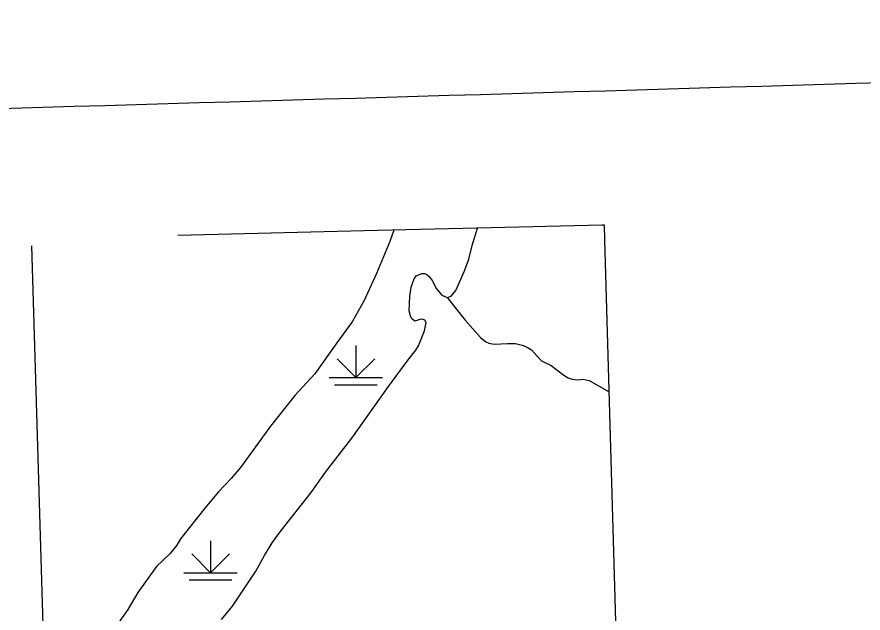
# Model space of a CAD drawing. Extents: x -19 to 366, y -4 to 359.
# Drawn here: x 168.207 to 169.712, y 182.464 to 183.524 of the extents above; entities that cross this region are included whole.
import ezdxf

# ---------------------------------------------------------------- set-up
doc = ezdxf.new("R2010")
doc.units = 0
for name, color, linetype in [('R_Alt Surface', 7, 'Continuous'), ('R_Axis Annot', 7, 'Continuous'), ('R_Temp Easement', 7, 'Continuous'), ('Sheet Fence', 7, 'Continuous'), ('T_Drafting', 7, 'Continuous'), ('T_Vehicle Path Lt Major', 7, 'Continuous')]:
    doc.layers.add(name, color=color, linetype=linetype)

msp = doc.modelspace()

# ---------------------------------------------------------------- linework, layer by layer
at = {"layer": 'R_Alt Surface'}
for points in [[(169.2483, 183.1543), (169.0507, 183.1494), (168.8487, 183.1443), (168.4936, 183.1354)], [(169.2828, 181.9957), (169.2814, 182.1279), (169.2811, 182.1407), (169.253, 183.1279), (169.2523, 183.1543), (169.2483, 183.1543)]]:
    msp.add_lwpolyline(points, dxfattribs=at)
at = {"layer": 'R_Axis Annot'}
msp.add_lwpolyline([(168.2328, 183.1176), (168.2635, 182.1053)], dxfattribs=at)
at = {"layer": 'R_Temp Easement'}
msp.add_lwpolyline([(168.9724, 183.0256), (169.0045, 182.985), (169.0319, 182.9542), (169.0412, 182.9467), (169.0466, 182.9444), (169.0563, 182.9424), (169.0795, 182.9438), (169.0941, 182.9436), (169.1061, 182.9407), (169.1134, 182.9377), (169.1227, 182.9323), (169.1317, 182.9214), (169.1405, 182.9126), (169.1577, 182.9045), (169.1798, 182.887), (169.1875, 182.8828), (169.1948, 182.8802), (169.2049, 182.879), (169.2145, 182.8802), (169.2251, 182.878), (169.2607, 182.8575)], dxfattribs=at)
at = {"layer": 'Sheet Fence'}
for points in [[(176.1271, 2.4436), (175.8876, 11.0613), (175.6472, 19.6792), (175.4061, 28.2972), (175.164, 36.9153), (174.9212, 45.5335), (174.6775, 54.1519), (174.433, 62.7704), (174.1876, 71.389), (173.9414, 80.0077), (173.6944, 88.6266), (173.4466, 97.2456), (173.1979, 105.8647), (172.9484, 114.484), (172.6981, 123.1034), (172.447, 131.7229), (172.195, 140.3425), (171.9422, 148.9623), (171.6886, 157.5822), (171.4342, 166.2022), (171.179, 174.8224), (170.9229, 183.4427), (170.666, 192.0631), (170.4084, 200.6837), (170.1499, 209.3044), (169.8906, 217.9252), (169.6305, 226.5461), (169.3695, 235.1672), (169.1078, 243.7884), (168.8453, 252.4098), (168.5819, 261.0312), (168.3178, 269.6528), (168.0528, 278.2746), (167.7871, 286.8964), (167.5205, 295.5185), (167.2532, 304.1406), (166.985, 312.7629), (166.7161, 321.3853), (166.4463, 330.0078), (166.1758, 338.6305), (165.9044, 347.2533)], [(168.7902, 2.2442), (168.5607, 10.8615), (168.3304, 19.479), (168.0993, 28.0965), (167.8673, 36.7142), (167.6346, 45.3321), (167.4011, 53.95), (167.1668, 62.5681), (166.9316, 71.1863), (166.6957, 79.8047), (166.459, 88.4232), (166.2215, 97.0418), (165.9832, 105.6605), (165.7441, 114.2794), (165.5043, 122.8984), (165.2636, 131.5176), (165.0221, 140.1368), (164.7799, 148.7563), (164.5369, 157.3758), (164.2931, 165.9955), (164.0485, 174.6153), (163.8031, 183.2352), (163.5569, 191.8553), (163.31, 200.4755), (163.0623, 209.0959), (162.8138, 217.7164), (162.5645, 226.337), (162.3145, 234.9577), (162.0637, 243.5786), (161.8121, 252.1997), (161.5597, 260.8208), (161.3066, 269.4421), (161.0527, 278.0636), (160.798, 286.6851), (160.5426, 295.3068), (160.2864, 303.9287), (160.0294, 312.5507), (159.7717, 321.1728), (159.5132, 329.7951), (159.2539, 338.4175), (158.9939, 347.04)], [(0, 180.8999), (7.1228, 180.9044), (14.2457, 180.9176), (21.3685, 180.9397), (28.4912, 180.9706), (35.614, 181.0103), (42.7366, 181.0589), (49.8592, 181.1163), (56.9818, 181.1825), (64.1042, 181.2575), (71.2266, 181.3414), (78.3488, 181.4341), (85.4709, 181.5357), (92.5929, 181.646), (99.7147, 181.7652), (106.8364, 181.8933), (113.9579, 182.0301), (121.0793, 182.1758), (128.2005, 182.3303), (135.3214, 182.4936), (142.4422, 182.6658), (149.5627, 182.8468), (156.683, 183.0366), (163.8031, 183.2352), (170.9229, 183.4427), (178.0425, 183.659), (185.1617, 183.8841), (192.2807, 184.1181), (199.3994, 184.3608), (206.5178, 184.6124), (213.6359, 184.8728), (220.7537, 185.1421), (227.8711, 185.4201), (234.9881, 185.707), (242.1048, 186.0027), (249.2212, 186.3073), (256.3371, 186.6206), (263.4526, 186.9428), (270.5678, 187.2738), (277.6825, 187.6136), (284.7968, 187.9622), (291.9107, 188.3197), (299.0241, 188.6859), (306.1371, 189.061), (313.2495, 189.4449), (320.3615, 189.8377), (327.4731, 190.2392), (334.5841, 190.6495), (341.6946, 191.0687)]]:
    msp.add_spline(points, degree=3, dxfattribs=at)
at = {"layer": 'T_Drafting'}
for p, q in [((168.8101, 182.9398), (168.8101, 182.8829)), ((168.8101, 182.8829), (168.7767, 182.9164)), ((168.8101, 182.8829), (168.8436, 182.9164)), ((168.7628, 182.8829), (168.8575, 182.8829)), ((168.7723, 182.87), (168.848, 182.87)), ((168.5516, 182.5927), (168.5516, 182.5359)), ((168.5516, 182.5359), (168.5181, 182.5694)), ((168.5516, 182.5359), (168.585, 182.5694)), ((168.5042, 182.5359), (168.5989, 182.5359)), ((168.5137, 182.523), (168.5894, 182.523))]:
    msp.add_line(p, q, dxfattribs=at)
at = {"layer": 'T_Vehicle Path Lt Major'}
for points in [[(168.8774, 183.145), (168.8706, 183.125), (168.8468, 183.068), (168.8246, 183.02), (168.8033, 182.9821), (168.7764, 182.9448), (168.7368, 182.8899), (168.7013, 182.8508), (168.6583, 182.7967), (168.6051, 182.723), (168.5883, 182.7034), (168.5655, 182.6797), (168.5416, 182.6504), (168.4981, 182.5959), (168.4914, 182.5849), (168.4796, 182.5698), (168.4557, 182.5468), (168.4222, 182.5009), (168.4044, 182.4705), (168.3754, 182.4289)], [(168.6614, 182.589), (168.6752, 182.6085), (168.7306, 182.6783), (168.7558, 182.7146), (168.8029, 182.7751), (168.8682, 182.8673), (168.903, 182.9143), (168.917, 182.9318), (168.9215, 182.9396), (168.9322, 182.9659), (168.9352, 182.981), (168.9326, 182.9852), (168.9288, 182.9866), (168.924, 182.9863), (168.9169, 182.9837), (168.9147, 182.9836), (168.909, 182.9882), (168.907, 182.9928), (168.905, 183.0017), (168.9063, 183.0277), (168.9087, 183.044), (168.9135, 183.0588), (168.9171, 183.0642), (168.9274, 183.0681), (168.9325, 183.0682), (168.9364, 183.0662), (168.9407, 183.0626), (168.9456, 183.0555), (168.9536, 183.0408), (168.9627, 183.0293), (168.9724, 183.0256), (168.9797, 183.0277), (168.9879, 183.0381), (169.0032, 183.0731), (169.0112, 183.0937), (169.0169, 183.1178), (169.0262, 183.1488)], [(168.5709, 182.4525), (168.5906, 182.4762), (168.6319, 182.5385), (168.6473, 182.5663), (168.6614, 182.589)]]:
    msp.add_lwpolyline(points, dxfattribs=at)

doc.saveas('drawing.dxf')
